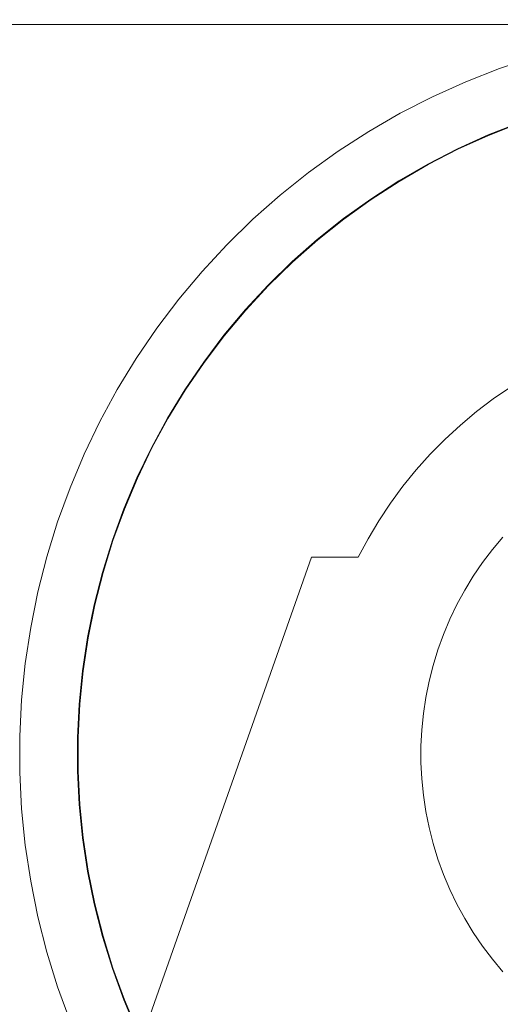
# Model space of a CAD drawing. Header units: millimetres. Extents: x -1970 to 61924, y -58230 to 6847.
# Tile 711 of 925: x 26700 to 26733, y 1224 to 1291. Entities that reach past the tile are written whole.
import ezdxf

# ---------------------------------------------------------------- set-up
doc = ezdxf.new("R2010")
doc.units = ezdxf.units.MM
doc.layers.add('COTAS_P', color=1, linetype='Continuous', lineweight=0)
doc.layers.add('lateral_C05', color=7, linetype='Continuous', lineweight=0)
doc.dimstyles.new('R19_100', dxfattribs={"dimtxt": 250, "dimasz": 150, "dimexe": 150, "dimexo": 80, "dimgap": 100, "dimtad": 1, "dimtih": 1, "dimtoh": 1, "dimdsep": 46, "dimcen": 0.09, "dimadec": 0, "dimazin": 0, "dimtfac": 1, "dimtdec": 4, "dimtofl": 0, "dimtmove": 0, "dimatfit": 3, "dimfxl": 1, "dimtolj": 1, "dimtzin": 0, "dimarcsym": 0})

# ---------------------------------------------------------------- blocks, each defined once
blk = doc.blocks.new('DIM_R26_7')
at = {"layer": 'COTAS_P'}
for p, q in [((24250.067, 2141), (24400.067, 2186)), ((26750.067, 2141), (26600.067, 2186)), ((24250.067, 1241), (24250.067, 2141)), ((24250.067, 2141), (26750.067, 2141)), ((24250.067, 2141), (24400.067, 2096)), ((26750.067, 2141), (26600.067, 2096)), ((26750.067, 1241), (26750.067, 2141))]:
    blk.add_line(p, q, dxfattribs=at)
blk.add_text('2500 P', height=250, dxfattribs=at).set_placement((25500.067, 2241))

msp = doc.modelspace()

# ---------------------------------------------------------------- linework, layer by layer
at = {"layer": 'lateral_C05'}
for p, q in [((24250.067, 1291), (26750.067, 1291)), ((26732.966, 1287.985), (26735.33, 1288.779)), ((26730.646, 1287.074), (26732.966, 1287.985)), ((26728.373, 1286.048), (26730.646, 1287.074)), ((26726.155, 1284.911), (26728.373, 1286.048)), ((26723.996, 1283.665), (26726.155, 1284.911)), ((26732.184, 1283.425), (26734.321, 1284.263)), ((26732.199, 1283.388), (26734.335, 1284.226)), ((26721.901, 1282.312), (26723.996, 1283.665)), ((26730.091, 1282.481), (26732.184, 1283.425)), ((26730.109, 1282.445), (26732.199, 1283.388)), ((26719.877, 1280.857), (26721.901, 1282.312)), ((26728.049, 1281.433), (26730.091, 1282.481)), ((26728.068, 1281.398), (26730.109, 1282.445)), ((26726.061, 1280.286), (26728.049, 1281.433)), ((26726.081, 1280.251), (26728.068, 1281.398)), ((26717.928, 1279.302), (26719.877, 1280.857)), ((26724.132, 1279.04), (26726.061, 1280.286)), ((26724.155, 1279.007), (26726.081, 1280.251)), ((26716.059, 1277.653), (26717.928, 1279.302)), ((26722.268, 1277.7), (26724.132, 1279.04)), ((26722.292, 1277.668), (26724.155, 1279.007)), ((26714.274, 1275.912), (26716.059, 1277.653)), ((26720.474, 1276.269), (26722.268, 1277.7)), ((26720.499, 1276.238), (26722.292, 1277.668)), ((26718.752, 1274.75), (26720.474, 1276.269)), ((26718.78, 1274.72), (26720.499, 1276.238)), ((26712.578, 1274.084), (26714.274, 1275.912)), ((26717.109, 1273.147), (26718.752, 1274.75)), ((26717.138, 1273.119), (26718.78, 1274.72)), ((26710.976, 1272.174), (26712.578, 1274.084)), ((26715.548, 1271.464), (26717.109, 1273.147)), ((26715.578, 1271.438), (26717.138, 1273.119)), ((26709.471, 1270.187), (26710.976, 1272.174)), ((26714.072, 1269.705), (26715.548, 1271.464)), ((26714.103, 1269.681), (26715.578, 1271.438)), ((26708.066, 1268.127), (26709.471, 1270.187)), ((26712.686, 1267.876), (26714.072, 1269.705)), ((26712.718, 1267.852), (26714.103, 1269.681)), ((26706.766, 1266), (26708.066, 1268.127)), ((26711.393, 1265.979), (26712.686, 1267.876)), ((26711.426, 1265.957), (26712.718, 1267.852)), ((26705.574, 1263.811), (26706.766, 1266)), ((26710.196, 1264.02), (26711.393, 1265.979)), ((26710.23, 1264), (26711.426, 1265.957)), ((26732.538, 1265.346), (26733.727, 1266.159)), ((26731.39, 1264.477), (26732.538, 1265.346)), ((26709.098, 1262.004), (26710.196, 1264.02)), ((26709.133, 1261.986), (26710.23, 1264)), ((26730.285, 1263.554), (26731.39, 1264.477)), ((26704.492, 1261.564), (26705.574, 1263.811)), ((26729.226, 1262.579), (26730.285, 1263.554)), ((26728.215, 1261.554), (26729.226, 1262.579)), ((26708.102, 1259.936), (26709.098, 1262.004)), ((26708.138, 1259.919), (26709.133, 1261.986)), ((26703.524, 1259.267), (26704.492, 1261.564)), ((26727.254, 1260.481), (26728.215, 1261.554)), ((26726.345, 1259.364), (26727.254, 1260.481)), ((26707.21, 1257.82), (26708.102, 1259.936)), ((26707.247, 1257.806), (26708.138, 1259.919)), ((26702.671, 1256.924), (26703.524, 1259.267)), ((26725.491, 1258.205), (26726.345, 1259.364)), ((26706.425, 1255.663), (26707.21, 1257.82)), ((26706.463, 1255.65), (26707.247, 1257.806)), ((26724.694, 1257.006), (26725.491, 1258.205)), ((26701.936, 1254.542), (26702.671, 1256.924)), ((26723.955, 1255.77), (26724.694, 1257.006)), ((26723.277, 1254.5), (26723.955, 1255.77)), ((26732.476, 1255.029), (26733.197, 1255.888)), ((26705.748, 1253.469), (26706.425, 1255.663)), ((26705.787, 1253.459), (26706.463, 1255.65)), ((26701.321, 1252.126), (26701.936, 1254.542)), ((26708.067, 1220.5), (26720.067, 1254.5)), ((26720.067, 1254.5), (26723.277, 1254.5)), ((26731.799, 1254.134), (26732.476, 1255.029)), ((26731.167, 1253.207), (26731.799, 1254.134)), ((26705.182, 1251.245), (26705.748, 1253.469)), ((26705.221, 1251.236), (26705.787, 1253.459)), ((26730.582, 1252.25), (26731.167, 1253.207)), ((26700.827, 1249.682), (26701.321, 1252.126)), ((26730.045, 1251.265), (26730.582, 1252.25)), ((26704.727, 1248.995), (26705.182, 1251.245)), ((26704.766, 1248.988), (26705.221, 1251.236)), ((26729.559, 1250.254), (26730.045, 1251.265)), ((26700.456, 1247.217), (26700.827, 1249.682)), ((26729.123, 1249.22), (26729.559, 1250.254)), ((26728.739, 1248.166), (26729.123, 1249.22)), ((26704.385, 1246.725), (26704.727, 1248.995)), ((26704.424, 1246.72), (26704.766, 1248.988)), ((26728.408, 1247.094), (26728.739, 1248.166)), ((26700.207, 1244.737), (26700.456, 1247.217)), ((26728.132, 1246.007), (26728.408, 1247.094)), ((26704.156, 1244.441), (26704.385, 1246.725)), ((26704.196, 1244.438), (26704.424, 1246.72)), ((26727.909, 1244.907), (26728.132, 1246.007)), ((26700.083, 1242.247), (26700.207, 1244.737)), ((26704.042, 1242.148), (26704.156, 1244.441)), ((26704.082, 1242.147), (26704.196, 1244.438)), ((26727.742, 1243.798), (26727.909, 1244.907)), ((26727.63, 1242.681), (26727.742, 1243.798)), ((26727.574, 1241.561), (26727.63, 1242.681)), ((26700.083, 1239.753), (26700.083, 1242.247)), ((26704.042, 1239.852), (26704.042, 1242.148)), ((26704.082, 1239.853), (26704.082, 1242.147)), ((26727.574, 1240.439), (26727.574, 1241.561)), ((26727.63, 1239.319), (26727.574, 1240.439)), ((26700.207, 1237.263), (26700.083, 1239.753)), ((26704.156, 1237.559), (26704.042, 1239.852)), ((26704.196, 1237.562), (26704.082, 1239.853)), ((26727.742, 1238.202), (26727.63, 1239.319)), ((26704.385, 1235.275), (26704.156, 1237.559)), ((26704.424, 1235.28), (26704.196, 1237.562)), ((26727.909, 1237.093), (26727.742, 1238.202)), ((26700.456, 1234.783), (26700.207, 1237.263)), ((26728.132, 1235.993), (26727.909, 1237.093)), ((26728.408, 1234.906), (26728.132, 1235.993)), ((26704.727, 1233.005), (26704.385, 1235.275)), ((26704.766, 1233.012), (26704.424, 1235.28)), ((26728.739, 1233.834), (26728.408, 1234.906)), ((26700.827, 1232.318), (26700.456, 1234.783)), ((26729.123, 1232.78), (26728.739, 1233.834)), ((26705.182, 1230.755), (26704.727, 1233.005)), ((26705.221, 1230.764), (26704.766, 1233.012)), ((26701.321, 1229.874), (26700.827, 1232.318)), ((26729.559, 1231.746), (26729.123, 1232.78)), ((26730.045, 1230.735), (26729.559, 1231.746)), ((26705.748, 1228.531), (26705.182, 1230.755)), ((26705.787, 1228.541), (26705.221, 1230.764)), ((26730.582, 1229.75), (26730.045, 1230.735)), ((26701.936, 1227.458), (26701.321, 1229.874)), ((26731.167, 1228.793), (26730.582, 1229.75)), ((26731.799, 1227.866), (26731.167, 1228.793)), ((26706.425, 1226.337), (26705.748, 1228.531)), ((26706.463, 1226.35), (26705.787, 1228.541)), ((26702.671, 1225.076), (26701.936, 1227.458)), ((26732.476, 1226.971), (26731.799, 1227.866)), ((26733.197, 1226.112), (26732.476, 1226.971)), ((26707.21, 1224.18), (26706.425, 1226.337)), ((26707.247, 1224.194), (26706.463, 1226.35)), ((26703.524, 1222.733), (26702.671, 1225.076)), ((26708.102, 1222.064), (26707.21, 1224.18)), ((26708.138, 1222.081), (26707.247, 1224.194))]:
    msp.add_line(p, q, dxfattribs=at)

# ---------------------------------------------------------------- dimensions: what is measured, and where the dimension line sits
at = {"layer": 'COTAS_P'}
dim = msp.add_aligned_dim(p1=(24250.067, 1241), p2=(26750.067, 1241), distance=900, text='<> P', dimstyle='R19_100', dxfattribs=at)
dim.commit()
dim.dimension.update_dxf_attribs({"geometry": 'DIM_R26_7', "text_midpoint": (25500.067, 2141)})

doc.saveas('drawing.dxf')
